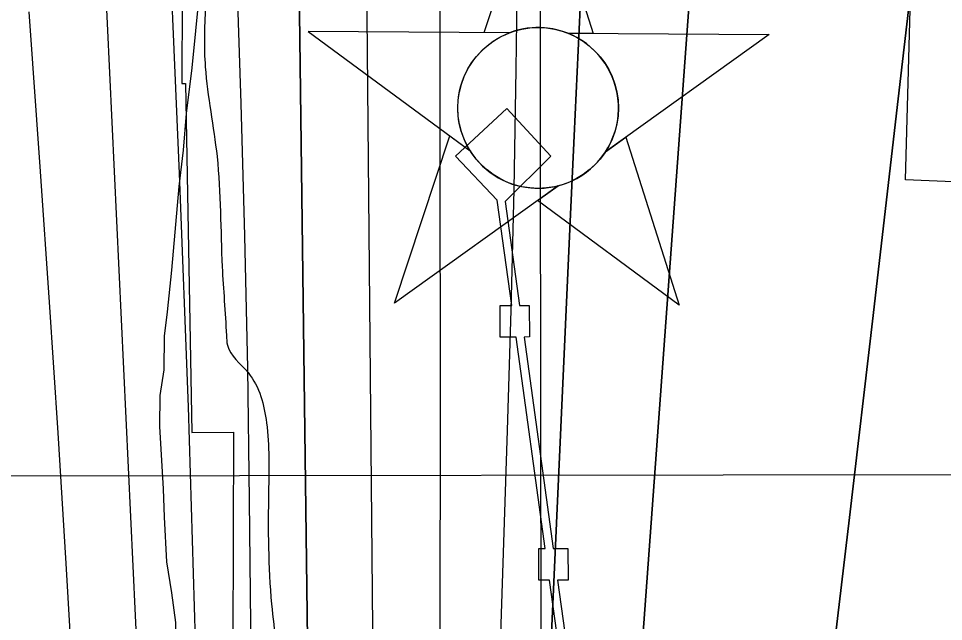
# Model space of a CAD drawing. Extents: x 3313447 to 3351316, y 703786 to 729172.
# Drawn here: x 3322636.9 to 3322988.4, y 719233.2 to 719462.3 of the extents above; entities that cross this region are included whole.
import ezdxf

# ---------------------------------------------------------------- set-up
doc = ezdxf.new("R2010")
doc.units = 0
for name, color, linetype in [('V-CHAN-DOCK', 7, 'Continuous'), ('V-CHAN-NAID', 7, 'Continuous'), ('V-GRID-MAJR', 7, 'Continuous'), ('V-RIVR-EDGE', 7, 'Continuous'), ('V-RIVR-RANG', 7, 'Continuous'), ('V-RRAP-RVMT', 7, 'Continuous'), ('V-SITE-VEGE', 7, 'Continuous'), ('V-TOPO-DPTH', 7, 'Continuous'), ('V-TOPO-MINR', 7, 'Continuous'), ('V-TOPO-WATR', 7, 'Continuous')]:
    doc.layers.add(name, color=color, linetype=linetype)

msp = doc.modelspace()

# ---------------------------------------------------------------- linework, layer by layer
at = {"layer": 'V-CHAN-DOCK'}
msp.add_lwpolyline([(3322849.928, 719168.0380000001), (3322838.74, 719248.938), (3322834.673, 719248.905), (3322834.579, 719260.907), (3322837.0810000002, 719260.925), (3322825.969, 719341.285), (3322819.937, 719341.268), (3322819.907, 719353.269), (3322824.31, 719353.282), (3322818.776, 719393.285), (3322802.929, 719410.032), (3322822.4560000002, 719428.103), (3322839.1720000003, 719409.938), (3322821.881, 719392.734), (3322827.3370000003, 719353.2880000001), (3322831.0130000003, 719353.2980000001), (3322831.044, 719341.299), (3322828.9960000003, 719341.2930000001), (3322840.106, 719260.9500000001), (3322845.685, 719260.993), (3322845.779, 719248.993), (3322841.765, 719248.963), (3322852.953, 719168.061)], dxfattribs=at)
msp.add_lwpolyline([(3322849.928, 719168.0380000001), (3322838.74, 719248.938), (3322834.673, 719248.905), (3322834.579, 719260.907), (3322837.0810000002, 719260.925), (3322825.969, 719341.285), (3322819.937, 719341.268), (3322819.907, 719353.269), (3322824.31, 719353.282), (3322818.776, 719393.285), (3322802.929, 719410.032), (3322822.4560000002, 719428.103), (3322839.1720000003, 719409.938), (3322821.881, 719392.734), (3322827.3370000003, 719353.2880000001), (3322831.0130000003, 719353.2980000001), (3322831.044, 719341.299), (3322828.9960000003, 719341.2930000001), (3322840.106, 719260.9500000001), (3322845.685, 719260.993), (3322845.779, 719248.993), (3322841.765, 719248.963), (3322852.953, 719168.061)], dxfattribs=at)
at = {"layer": 'V-CHAN-NAID'}
for points in [[(3322823.481, 719456.838), (3322813.894, 719456.906), (3322835.02, 719520.39), (3322855.244, 719456.613), (3322845.657, 719456.681), (3322844.08, 719457.259), (3322841.985, 719457.879), (3322839.9450000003, 719458.33), (3322837.909, 719458.638), (3322836.742, 719458.752), (3322835.208, 719458.833), (3322833.486, 719458.831), (3322832.116, 719458.761), (3322830.21, 719458.56), (3322828.844, 719458.341), (3322827.06, 719457.957), (3322825.5300000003, 719457.537), (3322824.498, 719457.206)], [(3322823.481, 719456.838), (3322746.99, 719457.38), (3322808.555, 719411.981), (3322807.4420000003, 719413.89), (3322806.632, 719415.518), (3322805.807, 719417.486), (3322805.111, 719419.54), (3322804.7460000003, 719420.863), (3322804.3850000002, 719422.4890000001), (3322804.1410000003, 719423.934), (3322803.953, 719425.532), (3322803.844, 719427.268), (3322803.832, 719428.849), (3322803.9390000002, 719430.9230000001), (3322804.122, 719432.541), (3322804.514, 719434.7440000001), (3322804.995, 719436.667), (3322805.598, 719438.554), (3322806.253, 719440.233), (3322806.98, 719441.821), (3322807.794, 719443.356), (3322808.855, 719445.093), (3322809.886, 719446.563), (3322810.886, 719447.832), (3322811.8880000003, 719448.978), (3322813.197, 719450.3150000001), (3322814.248, 719451.28), (3322815.965, 719452.677), (3322817.177, 719453.547), (3322818.864, 719454.617), (3322820.595, 719455.562), (3322822.041, 719456.246)], [(3322845.657, 719456.681), (3322922.149, 719456.138), (3322859.946, 719411.616), (3322860.857, 719413.105), (3322861.835, 719414.952), (3322862.5500000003, 719416.537), (3322863.289, 719418.492), (3322863.8340000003, 719420.277), (3322864.232, 719421.916), (3322864.593, 719423.926), (3322864.779, 719425.4990000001), (3322864.903, 719427.705), (3322864.873, 719429.767), (3322864.685, 719431.987), (3322864.419, 719433.745), (3322863.928, 719435.9770000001), (3322863.288, 719438.117), (3322862.538, 719440.099), (3322861.89, 719441.542), (3322860.883, 719443.458), (3322859.821, 719445.18), (3322858.607, 719446.882), (3322857.346, 719448.421), (3322856.074, 719449.787), (3322854.4420000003, 719451.319), (3322852.699, 719452.731), (3322851.0160000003, 719453.908), (3322849.129, 719455.04), (3322847.657, 719455.801)], [(3322841.915, 719398.71), (3322779.7120000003, 719354.188), (3322800.838, 719417.671), (3322808.555, 719411.981), (3322809.19, 719411.017), (3322810.573, 719409.158), (3322811.786, 719407.742), (3322813.252, 719406.2390000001), (3322814.6410000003, 719404.988), (3322816.095, 719403.832), (3322817.498, 719402.845), (3322819.176, 719401.809), (3322820.89, 719400.898), (3322822.681, 719400.087), (3322824.127, 719399.531), (3322825.755, 719399.002), (3322827.981, 719398.438), (3322829.5130000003, 719398.1510000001), (3322831.538, 719397.894), (3322833.075, 719397.79), (3322834.936, 719397.768), (3322836.625, 719397.846), (3322838.335, 719398.022), (3322840.237, 719398.333)], [(3322859.946, 719411.616), (3322867.742, 719417.197), (3322887.966, 719353.42), (3322834.1180000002, 719393.13), (3322841.915, 719398.71), (3322843.5810000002, 719399.186), (3322845.193, 719399.746), (3322847.3510000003, 719400.66), (3322849.086, 719401.544), (3322850.952, 719402.658), (3322852.691, 719403.87), (3322854.2430000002, 719405.115), (3322855.5300000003, 719406.283), (3322856.914, 719407.703), (3322858.1180000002, 719409.105), (3322859.237, 719410.577)]]:
    msp.add_lwpolyline(points, close=True, dxfattribs=at)
msp.add_circle((3322834.3665185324, 719428.3032665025), 30.540600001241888, dxfattribs=at)
at = {"layer": 'V-GRID-MAJR'}
msp.add_spline([(3322840.097, 715233.372), (3322833.044, 721295.0380000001), (3322825.991, 727356.734), (3322825.989, 727358.642)], degree=3, dxfattribs=at)
at = {"layer": 'V-RIVR-EDGE'}
msp.add_spline([(3322665.987791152, 720960.1402431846), (3322668.3732157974, 720919.1004233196), (3322672.5026575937, 720912.8729515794), (3322675.3579080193, 720894.2141089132), (3322679.8598106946, 720870.9918699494), (3322684.329941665, 720834.9207038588), (3322683.025003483, 720810.0548873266), (3322682.564401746, 720791.40424381), (3322680.8255090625, 720758.6643032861), (3322677.4532877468, 720735.8760188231), (3322675.350133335, 720723.4466976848), (3322672.8242982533, 720707.7025492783), (3322671.0608081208, 720665.0150522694), (3322673.0614731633, 720635.9962213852), (3322673.3570670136, 720587.9153401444), (3322676.130325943, 720536.0979758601), (3322683.4844043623, 720492.9734496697), (3322690.849756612, 720454.4082202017), (3322696.575630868, 720423.3077576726), (3322695.3209124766, 720418.7515356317), (3322692.8227495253, 720414.1983882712), (3322691.552657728, 720403.4249434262), (3322696.041236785, 720374.8144446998), (3322700.1132845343, 720345.3760078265), (3322702.916265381, 720305.578607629), (3322702.837348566, 720273.6635305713), (3322704.7293748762, 720200.7096585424), (3322705.8580313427, 720154.2846535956), (3322707.7859289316, 720095.837634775), (3322709.313693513, 720043.1943821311), (3322705.9117502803, 720008.3861335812), (3322707.099850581, 719986.001056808), (3322709.0666941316, 719943.3043357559), (3322709.809566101, 719908.4858382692), (3322715.010270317, 719832.6223964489), (3322712.5039082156, 719824.7533969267), (3322711.2491898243, 719820.1971748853), (3322712.0351073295, 719802.7869012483), (3322714.4779260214, 719784.9580465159), (3322719.4240321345, 719773.7547467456), (3322723.1000464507, 719751.7780021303), (3322721.780759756, 719721.1094443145), (3322717.971509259, 719689.2035913), (3322713.3045986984, 719645.6943055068), (3322712.8573205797, 719632.4319217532), (3322714.0679685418, 719619.1654384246), (3322715.695147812, 719606.7268932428), (3322720.63715435, 719593.8656673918), (3322728.8929632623, 719580.1672793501), (3322732.598699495, 719570.2104988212), (3322732.1493715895, 719556.1191520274), (3322730.892603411, 719550.7339669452), (3322727.5654774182, 719546.1828693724), (3322730.8659561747, 719539.9574474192), (3322732.904542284, 719526.2744327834), (3322732.005886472, 719498.0917391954), (3322729.09631668, 719494.7830612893), (3322723.7060071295, 719493.967421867), (3322716.223816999, 719485.2817580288), (3322709.9871212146, 719477.42198255), (3322707.888066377, 719466.6505874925), (3322707.8316972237, 719443.8541038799), (3322712.306952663, 719409.8553453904), (3322714.2758460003, 719367.9875873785), (3322715.8692037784, 719341.8711520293), (3322716.274461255, 719338.1397934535), (3322724.1239877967, 719327.7582824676), (3322731.1230285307, 719308.6747093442), (3322731.8874232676, 719282.5603237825), (3322733.025303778, 719239.865652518), (3322737.09530174, 719209.5982526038), (3322740.7528679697, 719180.1608406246), (3322740.6585777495, 719142.0285407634), (3322737.651643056, 719099.3441184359), (3322733.4566080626, 719079.0447728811), (3322731.376001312, 719075.7340451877), (3322730.0577395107, 719045.4799688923), (3322729.5704905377, 719016.0528058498), (3322726.9759875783, 718972.5383955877), (3322726.482589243, 718940.6243434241), (3322724.734472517, 718904.1540692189), (3322722.178915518, 718876.3899567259), (3322722.5401025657, 718854.8358927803), (3322724.147808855, 718834.5221987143), (3322727.430864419, 718821.2505909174), (3322731.9491653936, 718804.6600562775), (3322734.8044158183, 718786.0012136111), (3322735.605706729, 718774.8081627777), (3322735.157403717, 718761.131297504), (3322730.527389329, 718732.5433464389), (3322722.952958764, 718686.5543457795), (3322716.2679599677, 718665.0177050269), (3322708.7611723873, 718646.3844847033), (3322707.0817235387, 718637.6844723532), (3322705.7993330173, 718621.9372492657), (3322707.803072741, 718594.161862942), (3322706.8787945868, 718555.6171313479), (3322708.020774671, 718514.5803861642), (3322710.393900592, 718468.5667880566), (3322714.0022719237, 718419.2342631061), (3322720.522262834, 718374.0393791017), (3322726.2583860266, 718347.0837317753), (3322729.134134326, 718336.7145195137), (3322728.7073540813, 718331.7417661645), (3322724.543065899, 718323.8768662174), (3322722.454259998, 718317.2502863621), (3322722.0315793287, 718313.9354590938), (3322722.4317123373, 718308.1316929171), (3322727.3880673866, 718301.0732083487), (3322727.3491214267, 718285.3229105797), (3322724.447750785, 718285.3300848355), (3322723.616737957, 718284.5031715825), (3322721.017110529, 718238.9163537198), (3322722.194961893, 718212.3864617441), (3322717.615167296, 718204.1081051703), (3322714.6932987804, 718195.8256490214), (3322714.2603691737, 718188.3660065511), (3322712.1572147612, 718175.9366854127), (3322712.0813726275, 718145.2650529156), (3322710.7733597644, 718119.1557918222), (3322712.3472445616, 718085.1642075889), (3322712.697157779, 718059.0508469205), (3322708.080467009, 718035.8511556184), (3322705.93939153, 718008.0860182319), (3322704.2158722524, 717981.563300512), (3322707.052674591, 717955.4437904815), (3322704.949520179, 717943.0144693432), (3322701.1751160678, 717925.2009880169), (3322701.1525684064, 717916.0823945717), (3322701.54860184, 717908.620702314), (3322708.558916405, 717894.0964259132), (3322710.1953197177, 717885.3882144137), (3322710.5708552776, 717869.6368917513), (3322705.4576914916, 717813.2797037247), (3322704.970442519, 717783.8525406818), (3322703.720848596, 717781.3687262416), (3322701.2298598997, 717779.7169495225), (3322702.80989406, 717748.2122544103), (3322704.3653307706, 717706.7600028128), (3322703.013247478, 717662.8280363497), (3322703.7776422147, 717636.7136507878), (3322704.9677923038, 717615.1575370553), (3322708.6438066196, 717593.1807924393), (3322715.2017185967, 717563.3217246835), (3322715.1760962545, 717552.9596866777), (3322711.404766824, 717536.3896499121), (3322706.8126735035, 717523.1375150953), (3322706.3869181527, 717518.5792432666), (3322706.7757773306, 717508.2161803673), (3322705.487237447, 717489.9820681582), (3322702.1261229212, 717474.8405092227)], degree=3, dxfattribs=at)
at = {"layer": 'V-RIVR-RANG'}
msp.add_line((3322415.821, 719288.37), (3323190.8205, 719289.2635), dxfattribs=at)
at = {"layer": 'V-RRAP-RVMT'}
for p, q in [((3322699.260000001, 719566.650999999), (3322698.918000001, 719437.6029999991)), ((3322973.995000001, 719400.9809999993), (3322977.513000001, 719532.3199999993)), ((3322698.9180000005, 719437.6029999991), (3322700.363000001, 719437.5659999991)), ((3322700.363000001, 719437.5659999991), (3322702.754000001, 719304.971999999)), ((3322995.015000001, 719400.1599999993), (3322973.995000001, 719400.9809999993)), ((3322702.754000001, 719304.971999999), (3322718.510000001, 719305.1469999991)), ((3322718.510000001, 719305.1469999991), (3322718.148000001, 719181.116999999))]:
    msp.add_line(p, q, dxfattribs=at)
at = {"layer": 'V-SITE-VEGE'}
msp.add_lwpolyline([(3322705.555, 719471.746), (3322702.769, 719443.562), (3322700.58, 719426.1410000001), (3322699.447, 719412.3030000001), (3322697.801, 719398.469), (3322694.989, 719366.694), (3322693.326, 719350.808), (3322692.228, 719341.586), (3322692.128, 719328.763), (3322690.514, 719319.033), (3322690.4220000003, 719307.2390000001), (3322691.776, 719283.637), (3322692.204, 719272.863), (3322693.099, 719255.932), (3322695.056, 719244.121), (3322696.506, 719232.827), (3322696.904, 719217.9500000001), (3322697.852, 719208.201), (3322699.808, 719195.877), (3322699.2430000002, 719189.212)], dxfattribs=at)
at = {"layer": 'V-TOPO-DPTH'}
for points in [[(3322842.663064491, 717436.2469395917), (3322845.125814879, 717487.6979062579), (3322847.390844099, 717539.1589083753), (3322863.2157893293, 717923.9447982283), (3322864.8645410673, 717966.2449866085), (3322866.392250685, 718008.5492860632), (3322867.7383971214, 718050.8597521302), (3322868.963501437, 718093.1743292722), (3322870.653624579, 718156.2271976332), (3322872.8808995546, 718230.0618698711), (3322875.4386660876, 718303.8839800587), (3322878.492169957, 718377.6872471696), (3322881.876165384, 718451.4779522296), (3322898.3686460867, 718786.5201441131), (3322900.1534983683, 718816.3052840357), (3322902.361037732, 718846.0545217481), (3322905.20260772, 718875.7499061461), (3322908.46686479, 718905.409388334), (3322934.324449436, 719119.3428836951), (3322943.5342747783, 719196.0541948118), (3322952.662504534, 719272.7751481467), (3322961.6683409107, 719349.5105648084), (3322970.5925817, 719426.2556236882), (3322983.5799811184, 719538.7240581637)], [(3322983.5799811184, 719538.7240581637), (3322970.5925817, 719426.2556236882), (3322961.6683409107, 719349.5105648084), (3322952.662504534, 719272.7751481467), (3322943.5342747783, 719196.0541948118), (3322934.324449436, 719119.3428836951), (3322908.46686479, 718905.409388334), (3322905.20260772, 718875.7499061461), (3322902.361037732, 718846.0545217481), (3322900.1534983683, 718816.3052840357), (3322898.3686460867, 718786.5201441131), (3322881.876165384, 718451.4779522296), (3322878.492169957, 718377.6872471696), (3322875.4386660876, 718303.8839800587), (3322872.8808995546, 718230.0618698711), (3322870.653624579, 718156.2271976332), (3322868.963501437, 718093.1743292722), (3322867.7383971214, 718050.8597521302), (3322866.392250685, 718008.5492860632), (3322864.8645410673, 717966.2449866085), (3322863.2157893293, 717923.9447982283), (3322847.390844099, 717539.1589083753), (3322845.125814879, 717487.6979062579), (3322842.663064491, 717436.2469395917)], [(3322796.9094276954, 719530.4796082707), (3322797.1247187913, 719310.4999455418), (3322796.944119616, 719233.0793629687), (3322796.4217255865, 719155.6622186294), (3322795.386639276, 719078.2502316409), (3322794.0097581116, 719000.8416828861), (3322792.2253282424, 718916.2708928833), (3322791.5087565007, 718881.1498586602), (3322790.8248068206, 718846.0282118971), (3322790.189790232, 718810.9056463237), (3322789.5873957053, 718775.7824682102), (3322779.9737592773, 718191.5125305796), (3322779.377844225, 718161.077211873), (3322778.6551576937, 718130.6453000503), (3322777.742313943, 718100.2184985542), (3322776.702698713, 718069.7951039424), (3322775.439473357, 718039.3808731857), (3322774.0049124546, 718008.975452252), (3322772.3133482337, 717978.5832460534), (3322770.4504484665, 717948.1998496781), (3322747.163416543, 717592.9838355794), (3322743.2480571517, 717532.2371130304), (3322739.421717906, 717471.484881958), (3322735.72890888, 717410.7243881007)], [(3322796.9094276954, 719530.4796082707), (3322797.1247187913, 719310.4999455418), (3322796.944119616, 719233.0793629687), (3322796.4217255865, 719155.6622186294), (3322795.386639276, 719078.2502316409), (3322794.0097581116, 719000.8416828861), (3322792.2253282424, 718916.2708928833), (3322791.5087565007, 718881.1498586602), (3322790.8248068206, 718846.0282118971), (3322790.189790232, 718810.9056463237), (3322789.5873957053, 718775.7824682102), (3322779.9737592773, 718191.5125305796), (3322779.377844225, 718161.077211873), (3322778.6551576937, 718130.6453000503), (3322777.742313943, 718100.2184985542), (3322776.702698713, 718069.7951039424), (3322775.439473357, 718039.3808731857), (3322774.0049124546, 718008.975452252), (3322772.3133482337, 717978.5832460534), (3322770.4504484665, 717948.1998496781), (3322747.163416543, 717592.9838355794), (3322743.2480571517, 717532.2371130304), (3322739.421717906, 717471.484881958), (3322735.72890888, 717410.7243881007)], [(3322836.2431728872, 718062.1285495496), (3322843.757132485, 718591.1045492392), (3322844.395928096, 718633.603727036), (3322845.0815206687, 718676.1021112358), (3322845.8373086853, 718718.5993050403), (3322846.639893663, 718761.095705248), (3322848.065264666, 718833.4050321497), (3322848.228915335, 718839.7446253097), (3322848.4440859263, 718846.0821546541), (3322848.736536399, 718852.4165882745), (3322849.0805067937, 718858.7489580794), (3322853.1372438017, 718925.870992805), (3322855.6229952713, 718965.7578441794), (3322858.2084225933, 719005.6380459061), (3322860.9433636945, 719045.5082731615), (3322863.7779806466, 719085.371850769), (3322896.0345077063, 719527.2877709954)], [(3322896.0345077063, 719527.2877709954), (3322863.7779806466, 719085.371850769), (3322860.9433636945, 719045.5082731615), (3322858.2084225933, 719005.6380459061), (3322855.6229952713, 718965.7578441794), (3322853.1372438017, 718925.870992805), (3322849.0805067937, 718858.7489580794), (3322848.736536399, 718852.4165882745), (3322848.4440859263, 718846.0821546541), (3322848.228915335, 718839.7446253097), (3322848.065264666, 718833.4050321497), (3322846.639893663, 718761.095705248), (3322845.8373086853, 718718.5993050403), (3322845.0815206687, 718676.1021112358), (3322844.395928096, 718633.603727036), (3322843.757132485, 718591.1045492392), (3322836.2431728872, 718062.1285495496)], [(3322692.750800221, 719524.0065602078), (3322697.9252505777, 719403.4280053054), (3322701.282588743, 719314.8081632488), (3322704.0465299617, 719226.1727986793), (3322705.9203757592, 719137.5141503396), (3322707.2008246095, 719048.8399794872), (3322708.658706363, 718894.0526514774), (3322708.7855374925, 718869.9982260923), (3322708.7794133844, 718845.9443857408), (3322708.573856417, 718821.8914229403), (3322708.235344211, 718797.8390451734), (3322698.117527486, 718242.5483166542)], [(3322699.6703186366, 717261.6423964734), (3322709.9907274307, 717526.2956241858), (3322713.1273402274, 717606.7718536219), (3322716.2617754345, 717687.2481678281), (3322719.39294426, 717767.7246091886), (3322722.521935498, 717848.2011353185), (3322726.9614073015, 717962.4424679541), (3322727.839351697, 717985.7994187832), (3322728.677726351, 718009.157739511), (3322729.4567463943, 718032.5181150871), (3322730.196196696, 718055.8798605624), (3322749.360406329, 718686.6862733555), (3322750.069456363, 718713.230752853), (3322750.648748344, 718739.7775880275), (3322751.033403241, 718766.3279567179), (3322751.2883000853, 718792.8806810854), (3322751.3707700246, 718819.4349101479), (3322751.3531190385, 718845.988789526), (3322751.1852866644, 718872.5421443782), (3322750.917333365, 718899.0951495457), (3322742.844170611, 719523.9745947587)], [(3322699.6703186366, 717261.6423964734), (3322709.9907274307, 717526.2956241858), (3322713.1273402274, 717606.7718536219), (3322716.2617754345, 717687.2481678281), (3322719.39294426, 717767.7246091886), (3322722.521935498, 717848.2011353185), (3322726.9614073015, 717962.4424679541), (3322727.839351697, 717985.7994187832), (3322728.677726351, 718009.157739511), (3322729.4567463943, 718032.5181150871), (3322730.196196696, 718055.8798605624), (3322749.360406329, 718686.6862733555), (3322750.069456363, 718713.230752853), (3322750.648748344, 718739.7775880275), (3322751.033403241, 718766.3279567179), (3322751.2883000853, 718792.8806810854), (3322751.3707700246, 718819.4349101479), (3322751.3531190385, 718845.988789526), (3322751.1852866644, 718872.5421443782), (3322750.917333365, 718899.0951495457), (3322742.844170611, 719523.9745947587)], [(3322814.761699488, 718479.8008328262), (3322821.272302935, 718807.1156940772), (3322821.7341080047, 718826.5859387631), (3322822.2951996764, 718846.052941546), (3322823.0052212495, 718865.5150814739), (3322823.814529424, 718884.9739794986), (3322846.535203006, 719385.1690621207), (3322848.023386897, 719417.668449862), (3322849.5274623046, 719450.1670962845), (3322851.0553749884, 719482.6646307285)], [(3322851.0553749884, 719482.6646307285), (3322849.5274623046, 719450.1670962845), (3322848.023386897, 719417.668449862), (3322846.535203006, 719385.1690621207), (3322823.814529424, 718884.9739794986), (3322823.0052212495, 718865.5150814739), (3322822.2951996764, 718846.052941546), (3322821.7341080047, 718826.5859387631), (3322821.272302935, 718807.1156940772), (3322814.761699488, 718479.8008328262)]]:
    msp.add_lwpolyline(points, dxfattribs=at)
at = {"layer": 'V-TOPO-MINR'}
for points in [[(3322768.3770452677, 719559.2459195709), (3322773.4370242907, 719011.7802055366), (3322773.5953994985, 718984.1512474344), (3322773.624470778, 718956.5226071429), (3322773.4595861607, 718928.8944435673), (3322773.1653976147, 718901.2665978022), (3322772.5441982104, 718857.3932903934), (3322772.458541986, 718851.7024237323), (3322772.366114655, 718846.0116730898), (3322772.263530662, 718840.3210964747), (3322772.154175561, 718834.6306358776), (3322769.8526049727, 718720.1816324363), (3322768.480786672, 718657.2695032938), (3322766.966839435, 718594.361035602), (3322765.239698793, 718531.458060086), (3322763.370429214, 718468.5587460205)], [(3322842.663064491, 717436.2469395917), (3322845.125814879, 717487.6979062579), (3322847.390844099, 717539.1589083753), (3322863.2157893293, 717923.9447982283), (3322864.8645410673, 717966.2449866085), (3322866.392250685, 718008.5492860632), (3322867.7383971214, 718050.8597521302), (3322868.963501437, 718093.1743292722), (3322870.653624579, 718156.2271976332), (3322872.8808995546, 718230.0618698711), (3322875.4386660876, 718303.8839800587), (3322878.492169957, 718377.6872471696), (3322881.876165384, 718451.4779522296), (3322898.3686460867, 718786.5201441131), (3322900.1534983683, 718816.3052840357), (3322902.361037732, 718846.0545217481), (3322905.20260772, 718875.7499061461), (3322908.46686479, 718905.409388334), (3322934.324449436, 719119.3428836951), (3322943.5342747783, 719196.0541948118), (3322952.662504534, 719272.7751481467), (3322961.6683409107, 719349.5105648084), (3322970.5925817, 719426.2556236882), (3322983.5799811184, 719538.7240581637)], [(3322796.9094276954, 719530.4796082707), (3322797.1247187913, 719310.4999455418), (3322796.944119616, 719233.0793629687), (3322796.4217255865, 719155.6622186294), (3322795.386639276, 719078.2502316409), (3322794.0097581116, 719000.8416828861), (3322792.2253282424, 718916.2708928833), (3322791.5087565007, 718881.1498586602), (3322790.8248068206, 718846.0282118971), (3322790.189790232, 718810.9056463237), (3322789.5873957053, 718775.7824682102), (3322779.9737592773, 718191.5125305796), (3322779.377844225, 718161.077211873), (3322778.6551576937, 718130.6453000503), (3322777.742313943, 718100.2184985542), (3322776.702698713, 718069.7951039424), (3322775.439473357, 718039.3808731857), (3322774.0049124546, 718008.975452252), (3322772.3133482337, 717978.5832460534), (3322770.4504484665, 717948.1998496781), (3322747.163416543, 717592.9838355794), (3322743.2480571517, 717532.2371130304), (3322739.421717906, 717471.484881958), (3322735.72890888, 717410.7243881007)], [(3322896.0345077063, 719527.2877709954), (3322863.7779806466, 719085.371850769), (3322860.9433636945, 719045.5082731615), (3322858.2084225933, 719005.6380459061), (3322855.6229952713, 718965.7578441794), (3322853.1372438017, 718925.870992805), (3322849.0805067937, 718858.7489580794), (3322848.736536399, 718852.4165882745), (3322848.4440859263, 718846.0821546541), (3322848.228915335, 718839.7446253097), (3322848.065264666, 718833.4050321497), (3322846.639893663, 718761.095705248), (3322845.8373086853, 718718.5993050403), (3322845.0815206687, 718676.1021112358), (3322844.395928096, 718633.603727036), (3322843.757132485, 718591.1045492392), (3322836.2431728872, 718062.1285495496)], [(3322692.750800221, 719524.0065602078), (3322697.9252505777, 719403.4280053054), (3322701.282588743, 719314.8081632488), (3322704.0465299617, 719226.1727986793), (3322705.9203757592, 719137.5141503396), (3322707.2008246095, 719048.8399794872), (3322708.658706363, 718894.0526514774), (3322708.7855374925, 718869.9982260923), (3322708.7794133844, 718845.9443857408), (3322708.573856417, 718821.8914229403), (3322708.235344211, 718797.8390451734), (3322698.117527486, 718242.5483166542)], [(3322667.8419721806, 719516.752890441), (3322682.9419565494, 719198.0399679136), (3322685.3960036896, 719139.3861149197), (3322687.417624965, 719080.719753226), (3322688.7906074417, 719022.0346284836), (3322689.7311640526, 718963.3369950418), (3322690.648997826, 718875.8847827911), (3322690.730280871, 718860.904357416), (3322690.7103272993, 718845.9245800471), (3322690.538518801, 718830.9457746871), (3322690.2654736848, 718815.9676173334), (3322679.0891230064, 718336.3109012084), (3322677.8083408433, 718281.8262986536), (3322676.512565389, 718227.3420557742), (3322675.194299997, 718172.8583524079), (3322673.861041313, 718118.3750087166), (3322671.4399021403, 718020.2636321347), (3322671.3194026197, 718014.8360258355), (3322671.2168148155, 718009.408125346), (3322671.141094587, 718003.9797835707), (3322671.0832860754, 717998.551147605), (3322664.8116289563, 717231.255973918)], [(3322826.506267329, 719488.7429258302), (3322825.8878150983, 719442.9983429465), (3322825.062819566, 719397.2581852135), (3322823.928009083, 719351.5246652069), (3322822.586655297, 719305.7955703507), (3322809.2907081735, 718899.4756145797), (3322808.475378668, 718872.7595851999), (3322807.7385073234, 718846.0415648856), (3322807.119323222, 718819.3205581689), (3322806.5785972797, 718792.5975605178), (3322796.1412487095, 718213.7542523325)], [(3322851.0553749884, 719482.6646307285), (3322849.5274623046, 719450.1670962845), (3322848.023386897, 719417.668449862), (3322846.535203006, 719385.1690621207), (3322823.814529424, 718884.9739794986), (3322823.0052212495, 718865.5150814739), (3322822.2951996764, 718846.052941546), (3322821.7341080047, 718826.5859387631), (3322821.272302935, 718807.1156940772), (3322814.761699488, 718479.8008328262)], [(3322719.6690209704, 719480.1593166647), (3322721.3804101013, 719429.9486917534), (3322722.8149265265, 719379.7313032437), (3322723.8341338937, 719329.5037693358), (3322724.576468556, 719279.2694718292), (3322728.46208098, 718914.1488804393), (3322728.704605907, 718880.0570778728), (3322728.7867741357, 718845.9654545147), (3322728.6284073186, 718811.8740999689), (3322728.309683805, 718777.7829246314), (3322726.6750700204, 718650.8465604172), (3322725.151505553, 718553.2932203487), (3322723.271628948, 718455.7477236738)], [(3322640.742268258, 719464.8277814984), (3322645.111111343, 719404.178960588), (3322648.5634406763, 719354.5402262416), (3322651.8519964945, 719304.8910510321), (3322654.894892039, 719255.2262145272), (3322657.7740140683, 719205.5509371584), (3322669.6649705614, 718991.2118193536), (3322670.8513250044, 718967.0120590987), (3322671.82990695, 718942.8052385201), (3322672.4968301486, 718918.5878274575), (3322672.9559808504, 718894.3633560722), (3322673.405282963, 718858.4653464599), (3322673.445643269, 718852.1848802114), (3322673.435020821, 718845.9048106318), (3322673.3479242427, 718839.6253360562), (3322673.209844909, 718833.3462581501), (3322670.2480737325, 718727.8828627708), (3322668.489888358, 718668.8757969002), (3322666.5970796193, 718609.8732804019), (3322664.5023358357, 718550.8775879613), (3322662.2729686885, 718491.8864448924), (3322644.749568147, 718048.3173578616)]]:
    msp.add_lwpolyline(points, dxfattribs=at)
at = {"layer": 'V-TOPO-WATR'}
msp.add_lwpolyline([(3322742.844170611, 719523.9745947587), (3322750.917333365, 718899.0951495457), (3322751.1852866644, 718872.5421443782), (3322751.3531190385, 718845.988789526), (3322751.3707700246, 718819.4349101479), (3322751.2883000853, 718792.8806810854), (3322751.033403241, 718766.3279567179), (3322750.648748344, 718739.7775880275), (3322750.069456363, 718713.230752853), (3322749.360406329, 718686.6862733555), (3322730.196196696, 718055.8798605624), (3322729.4567463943, 718032.5181150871), (3322728.677726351, 718009.157739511), (3322727.839351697, 717985.7994187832), (3322726.9614073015, 717962.4424679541), (3322722.521935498, 717848.2011353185), (3322719.39294426, 717767.7246091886), (3322716.2617754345, 717687.2481678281), (3322713.1273402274, 717606.7718536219), (3322709.9907274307, 717526.2956241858), (3322699.6703186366, 717261.6423964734)], dxfattribs=at)

doc.saveas('drawing.dxf')
